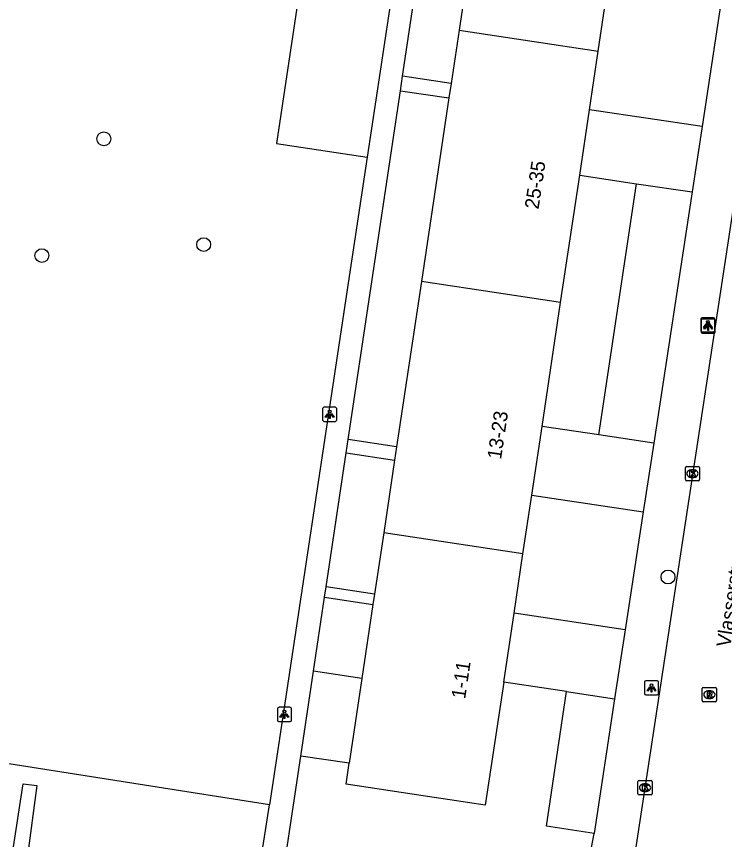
# Model space of a CAD drawing. Extents: x 161084 to 161928, y 385355 to 386522.
# Drawn here: x 161669.4 to 161719.6, y 385435.4 to 385493.7 of the extents above; entities that cross this region are included whole.
import ezdxf

# ---------------------------------------------------------------- set-up
doc = ezdxf.new("R2010")
doc.units = 0
for name, color, linetype in [('IMGEO_Boom', 7, 'Continuous'), ('IMGEO_Groenvoorziening', 7, 'Continuous'), ('IMGEO_Kolk', 7, 'Continuous'), ('IMGEO_Lichtpunt', 7, 'Continuous'), ('IMGEO_Openbare_ruimte_label', 7, 'Continuous'), ('IMGEO_Pand', 7, 'Continuous'), ('IMGEO_Pand_nummerreeks', 7, 'Continuous'), ('IMGEO_Rijbaan_lokaal_open', 7, 'Continuous'), ('IMGEO_Rioolput', 7, 'Continuous'), ('IMGEO_Voetpad_open', 7, 'Continuous')]:
    doc.layers.add(name, color=color, linetype=linetype)

msp = doc.modelspace()

# ---------------------------------------------------------------- linework, layer by layer
at = {"layer": 'IMGEO_Boom'}
for centre in [(161675.632, 385485.04), (161682.704, 385477.55), (161671.243, 385476.771), (161715.594, 385454.012)]:
    msp.add_circle(centre, 0.489, dxfattribs=at)
at = {"layer": 'IMGEO_Groenvoorziening'}
for points in [[(161697.457, 385504.857), (161691.027, 385505.856), (161690.149, 385500), (161687.851, 385484.707), (161694.277, 385483.736)], [(161710.704, 385464.075), (161713.37, 385481.864)], [(161693.909, 385446.819), (161690.48, 385447.333)], [(161710.357, 385435.857), (161706.985, 385436.363), (161708.415, 385445.902)], [(161687.355, 385437.87), (161656.719, 385442.697)], [(161693.009, 385440.82), (161689.58, 385441.334)]]:
    msp.add_lwpolyline(points, dxfattribs=at)
at = {"layer": 'IMGEO_Kolk'}
for p, q in [((161716.825, 385460.906), (161716.825, 385461.758)), ((161716.9, 385461.832), (161717.752, 385461.832)), ((161717.313, 385461.612), (161717.338, 385461.612)), ((161717.826, 385461.758), (161717.826, 385460.906)), ((161717.336, 385461.052), (161717.311, 385461.052)), ((161717.752, 385460.832), (161716.9, 385460.832)), ((161713.465, 385438.665), (161713.465, 385439.517)), ((161713.54, 385439.591), (161714.392, 385439.591)), ((161713.953, 385439.371), (161713.978, 385439.371)), ((161714.466, 385439.517), (161714.466, 385438.665)), ((161713.976, 385438.811), (161713.951, 385438.811)), ((161714.392, 385438.591), (161713.54, 385438.591))]:
    msp.add_line(p, q, dxfattribs=at)
for points in [[(161716.825, 385460.906), (161716.825, 385461.758)], [(161716.9, 385461.832), (161717.752, 385461.832)], [(161717.146, 385461.532), (161717.269, 385461.532), (161717.269, 385461.381), (161717.399, 385461.532), (161717.563, 385461.532), (161717.417, 385461.381), (161717.57, 385461.132), (161717.418, 385461.132), (161717.333, 385461.296), (161717.269, 385461.229), (161717.269, 385461.132), (161717.146, 385461.132), (161717.146, 385461.532)], [(161717.826, 385461.758), (161717.826, 385460.906)], [(161717.752, 385460.832), (161716.9, 385460.832)], [(161713.465, 385438.665), (161713.465, 385439.517)], [(161713.54, 385439.591), (161714.392, 385439.591)], [(161714.466, 385439.517), (161714.466, 385438.665)], [(161713.786, 385439.291), (161713.909, 385439.291), (161713.909, 385439.14), (161714.039, 385439.291), (161714.203, 385439.291), (161714.057, 385439.14), (161714.21, 385438.891), (161714.058, 385438.891), (161713.973, 385439.055), (161713.909, 385438.988), (161713.909, 385438.891), (161713.786, 385438.891), (161713.786, 385439.291)], [(161714.392, 385438.591), (161713.54, 385438.591)]]:
    msp.add_lwpolyline(points, dxfattribs=at)
for centre, start, end in [((161716.902, 385461.756), 91.55205, 178.44795), ((161716.902, 385461.756), 91.55205, 178.44795), ((161717.75, 385461.756), 1.55205, 88.44795), ((161717.75, 385461.756), 1.55205, 88.44795), ((161716.902, 385460.908), 181.55205, 268.44795), ((161716.902, 385460.908), 181.55205, 268.44795), ((161717.75, 385460.908), 271.55205, 358.44795), ((161717.75, 385460.908), 271.55205, 358.44795), ((161713.542, 385439.515), 91.55205, 178.44795), ((161713.542, 385439.515), 91.55205, 178.44795), ((161714.39, 385439.515), 1.55205, 88.44795), ((161714.39, 385439.515), 1.55205, 88.44795), ((161713.542, 385438.667), 181.55205, 268.44795), ((161713.542, 385438.667), 181.55205, 268.44795), ((161714.39, 385438.667), 271.55205, 358.44795), ((161714.39, 385438.667), 271.55205, 358.44795)]:
    msp.add_arc(centre, 0.0765, start, end, dxfattribs=at)
for centre, major_axis, ratio, start_param, end_param in [((161717.312, 385461.332), (-0.387, 0.002), 0.722429, 4.712389, 7.853982), ((161717.337, 385461.332), (-0.39, 0.002), 0.717154, 1.570796, 4.712389), ((161713.952, 385439.091), (-0.387, 0.002), 0.722429, 4.712389, 7.853982), ((161713.977, 385439.091), (-0.39, 0.002), 0.717154, 1.570796, 4.712389)]:
    msp.add_ellipse(centre, major_axis=major_axis, ratio=ratio, start_param=start_param, end_param=end_param, dxfattribs=at)
at = {"layer": 'IMGEO_Lichtpunt'}
for p, q in [((161717.916, 385472.275), (161717.916, 385471.468)), ((161717.916, 385472.275), (161717.916, 385471.468)), ((161717.945, 385472.182), (161717.945, 385471.375)), ((161717.945, 385472.182), (161717.945, 385471.375)), ((161718.818, 385472.37), (161718.01, 385472.37)), ((161718.818, 385472.37), (161718.01, 385472.37)), ((161718.847, 385472.277), (161718.039, 385472.277)), ((161718.847, 385472.277), (161718.039, 385472.277)), ((161718.912, 385471.468), (161718.912, 385472.275)), ((161718.912, 385471.468), (161718.912, 385472.275)), ((161718.941, 385471.375), (161718.941, 385472.182)), ((161718.941, 385471.375), (161718.941, 385472.182)), ((161718.01, 385471.374), (161718.818, 385471.374)), ((161718.01, 385471.374), (161718.818, 385471.374)), ((161718.039, 385471.281), (161718.847, 385471.281)), ((161718.039, 385471.281), (161718.847, 385471.281)), ((161691.129, 385465.935), (161691.129, 385465.128)), ((161691.129, 385465.935), (161691.129, 385465.128)), ((161692.031, 385466.03), (161691.223, 385466.03)), ((161692.031, 385466.03), (161691.223, 385466.03)), ((161692.125, 385465.128), (161692.125, 385465.935)), ((161692.125, 385465.128), (161692.125, 385465.935)), ((161691.223, 385465.034), (161692.031, 385465.034)), ((161691.223, 385465.034), (161692.031, 385465.034)), ((161713.932, 385446.558), (161713.932, 385445.751)), ((161713.932, 385446.558), (161713.932, 385445.751)), ((161714.834, 385446.653), (161714.026, 385446.653)), ((161714.834, 385446.653), (161714.026, 385446.653)), ((161714.928, 385445.751), (161714.928, 385446.558)), ((161714.928, 385445.751), (161714.928, 385446.558)), ((161714.026, 385445.657), (161714.834, 385445.657)), ((161714.026, 385445.657), (161714.834, 385445.657)), ((161687.922, 385444.686), (161687.922, 385443.879)), ((161687.922, 385444.686), (161687.922, 385443.879)), ((161688.824, 385444.781), (161688.016, 385444.781)), ((161688.824, 385444.781), (161688.016, 385444.781)), ((161688.918, 385443.879), (161688.918, 385444.686)), ((161688.918, 385443.879), (161688.918, 385444.686)), ((161688.016, 385443.785), (161688.824, 385443.785)), ((161688.016, 385443.785), (161688.824, 385443.785))]:
    msp.add_line(p, q, dxfattribs=at)
for points in [[(161718.29, 385471.939), (161718.329, 385471.911), (161718.141, 385471.649), (161718.103, 385471.676), (161718.29, 385471.939)], [(161718.319, 385471.846), (161718.358, 385471.818), (161718.17, 385471.556), (161718.132, 385471.583), (161718.319, 385471.846)], [(161718.392, 385471.891), (161718.439, 385471.891), (161718.439, 385471.569), (161718.392, 385471.569), (161718.392, 385471.891)], [(161718.421, 385471.798), (161718.468, 385471.798), (161718.468, 385471.476), (161718.421, 385471.476), (161718.421, 385471.798)], [(161718.502, 385471.911), (161718.54, 385471.938), (161718.727, 385471.676), (161718.688, 385471.648), (161718.502, 385471.911)], [(161718.531, 385471.818), (161718.569, 385471.845), (161718.756, 385471.583), (161718.717, 385471.555), (161718.531, 385471.818)], [(161691.503, 385465.599), (161691.542, 385465.571), (161691.354, 385465.309), (161691.316, 385465.336), (161691.503, 385465.599)], [(161691.715, 385465.571), (161691.753, 385465.598), (161691.94, 385465.336), (161691.901, 385465.308), (161691.715, 385465.571)], [(161691.605, 385465.551), (161691.652, 385465.551), (161691.652, 385465.229), (161691.605, 385465.229), (161691.605, 385465.551)], [(161714.306, 385446.222), (161714.345, 385446.194), (161714.157, 385445.932), (161714.119, 385445.959), (161714.306, 385446.222)], [(161714.408, 385446.174), (161714.455, 385446.174), (161714.455, 385445.852), (161714.408, 385445.852), (161714.408, 385446.174)], [(161714.518, 385446.194), (161714.556, 385446.221), (161714.743, 385445.959), (161714.704, 385445.931), (161714.518, 385446.194)], [(161688.296, 385444.35), (161688.335, 385444.322), (161688.147, 385444.06), (161688.109, 385444.087), (161688.296, 385444.35)], [(161688.398, 385444.302), (161688.445, 385444.302), (161688.445, 385443.98), (161688.398, 385443.98), (161688.398, 385444.302)], [(161688.508, 385444.322), (161688.546, 385444.349), (161688.733, 385444.087), (161688.694, 385444.059), (161688.508, 385444.322)]]:
    msp.add_lwpolyline(points, dxfattribs=at)
for centre in [(161718.415, 385472.073), (161718.444, 385471.98), (161691.628, 385465.733), (161714.431, 385446.356), (161688.421, 385444.484)]:
    msp.add_circle(centre, 0.0994, dxfattribs=at)
for centre, start, end in [((161718.01, 385472.275), 90, 180), ((161718.01, 385472.275), 90, 180), ((161718.039, 385472.182), 90, 180), ((161718.039, 385472.182), 90, 180), ((161718.818, 385472.275), 0, 90), ((161718.818, 385472.275), 0, 90), ((161718.847, 385472.182), 0, 90), ((161718.847, 385472.182), 0, 90), ((161718.01, 385471.468), 180, 270), ((161718.01, 385471.468), 180, 270), ((161718.818, 385471.468), 270, 0), ((161718.818, 385471.468), 270, 360), ((161718.039, 385471.375), 180, 270), ((161718.039, 385471.375), 180, 270), ((161718.847, 385471.375), 270, 0), ((161718.847, 385471.375), 270, 360), ((161691.223, 385465.935), 90, 180), ((161691.223, 385465.935), 90, 180), ((161692.031, 385465.935), 0, 90), ((161692.031, 385465.935), 0, 90), ((161691.223, 385465.128), 180, 270), ((161691.223, 385465.128), 180, 270), ((161692.031, 385465.128), 270, 0), ((161692.031, 385465.128), 270, 360), ((161714.026, 385446.558), 90, 180), ((161714.026, 385446.558), 90, 180), ((161714.834, 385446.558), 0, 90), ((161714.834, 385446.558), 0, 90), ((161714.026, 385445.751), 180, 270), ((161714.026, 385445.751), 180, 270), ((161714.834, 385445.751), 270, 0), ((161714.834, 385445.751), 270, 360), ((161688.016, 385444.686), 90, 180), ((161688.016, 385444.686), 90, 180), ((161688.824, 385444.686), 0, 90), ((161688.824, 385444.686), 0, 90), ((161688.016, 385443.879), 180, 270), ((161688.016, 385443.879), 180, 270), ((161688.824, 385443.879), 270, 0), ((161688.824, 385443.879), 270, 360)]:
    msp.add_arc(centre, 0.0946, start, end, dxfattribs=at)
at = {"layer": 'IMGEO_Pand'}
for points in [[(161701.596, 385498.112), (161700.79, 385492.732)], [(161710.654, 385491.254), (161711.343, 385495.848)], [(161700.79, 385492.732), (161700.225, 385488.959)], [(161700.79, 385492.732), (161710.654, 385491.254)], [(161710.032, 385487.103), (161710.654, 385491.254)], [(161700.225, 385488.959), (161700.071, 385487.935)], [(161700.071, 385487.935), (161698.122, 385474.931)], [(161709.337, 385482.469), (161710.032, 385487.103)], [(161707.986, 385473.453), (161709.337, 385482.469)], [(161698.122, 385474.931), (161696.368, 385463.229)], [(161707.986, 385473.453), (161698.122, 385474.931)], [(161706.671, 385464.68), (161707.986, 385473.453)], [(161705.941, 385459.812), (161706.671, 385464.68)], [(161696.368, 385463.229), (161696.226, 385462.28)], [(161696.226, 385462.28), (161695.454, 385457.13)], [(161705.317, 385455.652), (161705.941, 385459.812)], [(161695.454, 385457.13), (161694.805, 385452.798)], [(161705.317, 385455.652), (161695.454, 385457.13)], [(161704.686, 385451.442), (161705.317, 385455.652)], [(161694.805, 385452.798), (161694.695, 385452.067)], [(161694.695, 385452.067), (161693.909, 385446.819)], [(161703.956, 385446.57), (161704.686, 385451.442)], [(161703.956, 385446.57), (161702.649, 385437.851), (161700.144, 385438.226), (161699.027, 385438.394), (161692.786, 385439.329), (161693.009, 385440.82)], [(161693.909, 385446.819), (161693.009, 385440.82)]]:
    msp.add_lwpolyline(points, dxfattribs=at)
at = {"layer": 'IMGEO_Rijbaan_lokaal_open'}
msp.add_lwpolyline([(161727.823, 385530.11), (161727.669, 385529.274), (161723.237, 385500), (161713.061, 385433.189), (161712.927, 385432.624), (161712.605, 385431.585), (161712.19, 385430.579), (161711.688, 385429.614), (161709.663, 385426.482), (161699.341, 385410.516)], dxfattribs=at)
at = {"layer": 'IMGEO_Rioolput'}
for p, q in [((161718.023, 385445.254), (161718.023, 385446.106)), ((161718.098, 385446.18), (161718.95, 385446.18)), ((161718.511, 385445.96), (161718.536, 385445.96)), ((161719.024, 385446.106), (161719.024, 385445.254)), ((161718.95, 385445.18), (161718.098, 385445.18)), ((161718.534, 385445.4), (161718.509, 385445.4))]:
    msp.add_line(p, q, dxfattribs=at)
for points in [[(161718.023, 385445.254), (161718.023, 385446.106)], [(161718.098, 385446.18), (161718.95, 385446.18)], [(161718.612, 385445.878), (161718.36, 385445.88), (161718.36, 385445.48)], [(161718.538, 385445.799), (161718.484, 385445.799), (161718.484, 385445.718)], [(161719.024, 385446.106), (161719.024, 385445.254)], [(161718.95, 385445.18), (161718.098, 385445.18)], [(161718.36, 385445.48), (161718.484, 385445.48), (161718.484, 385445.642), (161718.495, 385445.642)], [(161718.484, 385445.718), (161718.536, 385445.718)], [(161718.542, 385445.613), (161718.613, 385445.48), (161718.753, 385445.48), (161718.688, 385445.606)]]:
    msp.add_lwpolyline(points, dxfattribs=at)
for centre, radius, start, end in [((161718.1, 385446.104), 0.0765, 91.55205, 178.44795), ((161718.1, 385446.104), 0.0765, 91.55205, 178.44795), ((161718.544, 385445.703), 0.0964, 77.00612, 93.18647), ((161718.558, 385445.76), 0.0378, 276.66336, 79.67722), ((161718.611, 385445.768), 0.109, 350.36119, 89.41601), ((161718.609, 385445.768), 0.112, 277.58423, 350.98172), ((161718.948, 385446.104), 0.0765, 1.55205, 88.44795), ((161718.948, 385446.104), 0.0765, 1.55205, 88.44795), ((161718.1, 385445.256), 0.0765, 181.55205, 268.44795), ((161718.1, 385445.256), 0.0765, 181.55205, 268.44795), ((161718.494, 385445.589), 0.0533, 26.02933, 88.69889), ((161718.52, 385445.907), 0.19, 274.7715, 282.96867), ((161718.593, 385445.553), 0.108, 29.51342, 73.79051), ((161718.948, 385445.256), 0.0765, 271.55205, 358.44795), ((161718.948, 385445.256), 0.0765, 271.55205, 358.44795)]:
    msp.add_arc(centre, radius, start, end, dxfattribs=at)
for centre, major_axis, ratio, start_param, end_param in [((161718.51, 385445.68), (-0.387, 0.002), 0.722429, 4.712389, 7.853982), ((161718.535, 385445.68), (-0.39, 0.002), 0.717154, 1.570796, 4.712389)]:
    msp.add_ellipse(centre, major_axis=major_axis, ratio=ratio, start_param=start_param, end_param=end_param, dxfattribs=at)
at = {"layer": 'IMGEO_Voetpad_open'}
for points in [[(161697.457, 385504.857), (161696.732, 385500), (161694.277, 385483.736)], [(161696.796, 385489.473), (161698.167, 385498.626)], [(161719.339, 385494.65), (161718.003, 385485.908)], [(161696.643, 385488.449), (161696.796, 385489.473)], [(161700.225, 385488.959), (161696.796, 385489.473)], [(161692.94, 385463.744), (161696.643, 385488.449)], [(161696.643, 385488.449), (161700.071, 385487.935)], [(161718.003, 385485.908), (161710.032, 385487.103)], [(161718.003, 385485.908), (161717.296, 385481.276)], [(161694.277, 385483.736), (161687.355, 385437.87)], [(161709.337, 385482.469), (161713.37, 385481.864)], [(161713.37, 385481.864), (161717.296, 385481.276)], [(161717.296, 385481.276), (161714.579, 385463.494)], [(161710.704, 385464.075), (161706.671, 385464.68)], [(161714.579, 385463.494), (161710.704, 385464.075)], [(161692.797, 385462.794), (161692.94, 385463.744)], [(161696.368, 385463.229), (161692.94, 385463.744)], [(161714.579, 385463.494), (161713.836, 385458.629)], [(161691.376, 385453.312), (161692.797, 385462.794)], [(161692.797, 385462.794), (161696.226, 385462.28)], [(161705.941, 385459.812), (161713.836, 385458.629)], [(161713.836, 385458.629), (161712.558, 385450.262)], [(161691.266, 385452.58), (161691.376, 385453.312)], [(161694.805, 385452.798), (161691.376, 385453.312)], [(161690.48, 385447.333), (161691.266, 385452.58)], [(161691.266, 385452.58), (161694.695, 385452.067)], [(161712.558, 385450.262), (161704.686, 385451.442)], [(161712.558, 385450.262), (161711.814, 385445.393)], [(161689.58, 385441.334), (161690.48, 385447.333)], [(161708.415, 385445.902), (161703.956, 385446.57)], [(161708.415, 385445.902), (161711.814, 385445.393)], [(161711.814, 385445.393), (161710.357, 385435.857)], [(161688.497, 385434.107), (161689.58, 385441.334)], [(161658.543, 385435.892), (161669.148, 385434.281), (161669.917, 385439.371), (161670.89, 385439.24), (161670.21, 385434.108), (161676.161, 385433.187), (161677.27, 385433.016), (161684.524, 385431.894)], [(161686.853, 385434.542), (161687.355, 385437.87)], [(161707.714, 385428.679), (161709.654, 385432.105), (161710.357, 385435.857)]]:
    msp.add_lwpolyline(points, dxfattribs=at)

# ---------------------------------------------------------------- texts
at = {"layer": 'IMGEO_Openbare_ruimte_label'}
msp.add_text('Vlasserstraat', height=1, rotation=81.31915, dxfattribs=at).set_placement((161720.004, 385448.998))
at = {"layer": 'IMGEO_Pand_nummerreeks'}
for s, rotation, p in [('25-35', 81.47442, (161706.421, 385480.012)), ('13-23', 81.47429, (161703.766, 385462.301)), ('1-11', 81.47522, (161701.223, 385445.335))]:
    msp.add_text(s, height=1, rotation=rotation, dxfattribs=at).set_placement(p)

doc.saveas('drawing.dxf')
